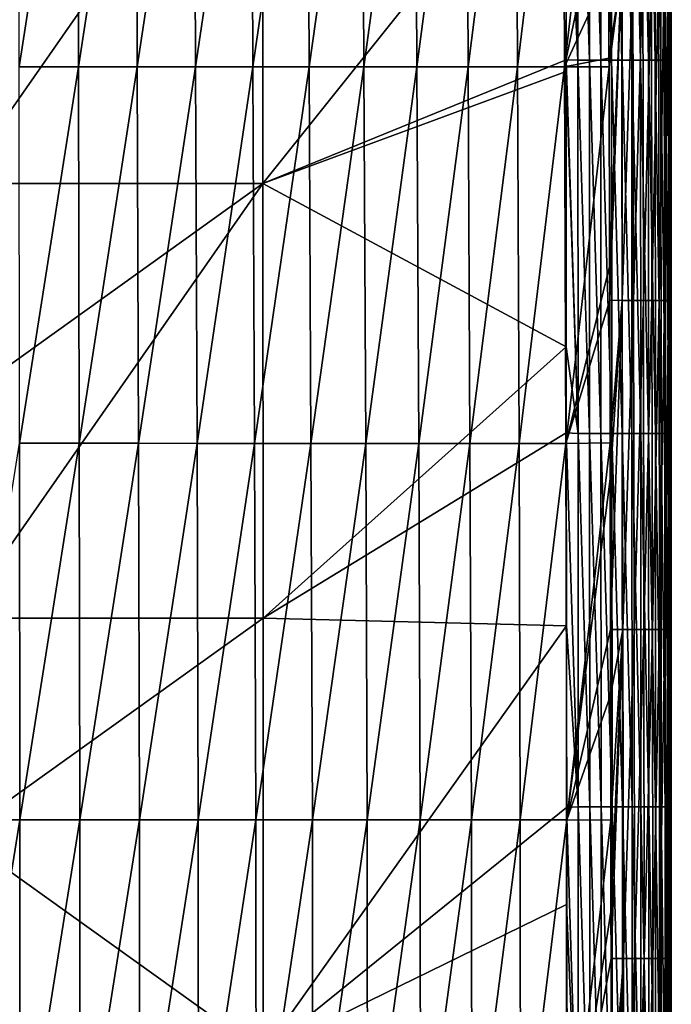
# Model space of a CAD drawing. Header units: metres. Extents: x -24 to 72, y -247 to 22.
# Tile 354 of 573: x 1 to 16, y -82 to -60. Entities that reach past the tile are written whole.
import ezdxf

# ---------------------------------------------------------------- set-up
doc = ezdxf.new("R2010")
doc.units = ezdxf.units.M
doc.layers.add('solid_509589_MEDIA_SW0001', color=7, linetype='CONTINUOUS')

msp = doc.modelspace()

# ---------------------------------------------------------------- linework, layer by layer
at = {"layer": 'solid_509589_MEDIA_SW0001'}
for points in [[(1.290001, -53.118122, 275.457947), (2.573572, -53.118176, 275.549438), (1.299189, -61.31773, 275.59729)], [(2.573572, -53.118176, 275.549438), (2.590058, -61.317814, 275.685333), (1.299189, -61.31773, 275.59729)], [(2.573572, -53.118176, 275.549438), (3.849378, -53.118252, 275.71817), (2.590058, -61.317814, 275.685333)], [(3.849378, -53.118252, 275.71817), (3.872452, -61.317932, 275.849426), (2.590058, -61.317814, 275.685333)], [(3.849378, -53.118252, 275.71817), (5.112403, -53.118351, 275.964142), (3.872452, -61.317932, 275.849426)], [(5.112403, -53.118351, 275.964142), (5.141073, -61.318073, 276.089935), (3.872452, -61.317932, 275.849426)], [(5.112403, -53.118351, 275.964142), (6.356853, -53.118458, 276.287079), (5.141073, -61.318073, 276.089935)], [(6.356853, -53.118458, 276.287079), (6.389879, -61.31823, 276.407257), (5.141073, -61.318073, 276.089935)], [(6.356853, -53.118458, 276.287079), (7.576838, -53.118568, 276.686646), (6.389879, -61.31823, 276.407257)], [(7.576838, -53.118568, 276.686646), (7.612782, -61.318386, 276.801575), (6.389879, -61.31823, 276.407257)], [(7.576838, -53.118568, 276.686646), (8.767056, -53.118675, 277.162292), (7.612782, -61.318386, 276.801575)], [(8.767056, -53.118675, 277.162292), (8.80433, -61.318531, 277.272949), (7.612782, -61.318386, 276.801575)], [(8.767056, -53.118675, 277.162292), (9.923135, -53.118771, 277.713196), (8.80433, -61.318531, 277.272949)], [(9.923135, -53.118771, 277.713196), (9.960071, -61.318649, 277.821075), (8.80433, -61.318531, 277.272949)], [(9.923135, -53.118771, 277.713196), (11.041173, -53.118847, 278.337952), (9.960071, -61.318649, 277.821075)], [(11.041173, -53.118847, 278.337952), (11.076091, -61.318729, 278.445038), (9.960071, -61.318649, 277.821075)], [(11.041173, -53.118847, 278.337952), (12.116964, -53.1189, 279.034424), (11.076091, -61.318729, 278.445038)], [(12.116964, -53.1189, 279.034424), (12.148254, -61.318771, 279.142853), (11.076091, -61.318729, 278.445038)], [(12.116964, -53.1189, 279.034424), (13.145786, -53.118927, 279.799561), (12.148254, -61.318771, 279.142853)], [(13.145786, -53.118927, 279.799561), (13.171997, -61.318768, 279.911652), (12.148254, -61.318771, 279.142853)], [(13.145786, -53.118927, 279.799561), (14.123593, -53.106255, 280.630371), (13.171997, -61.318768, 279.911652)], [(13.171997, -61.318768, 279.911652), (14.123593, -53.106255, 280.630371), (14.131503, -56.736973, 280.674927)], [(13.463432, -61.174965, 306.509064), (13.202106, -53.012001, 306.382141), (13.203522, -55.607529, 306.422302)], [(13.458491, -53.047054, 306.365784), (13.202106, -53.012001, 306.382141), (13.463432, -61.174965, 306.509064)], [(13.458491, -53.047054, 306.365784), (13.463432, -61.174965, 306.509064), (13.715672, -61.174992, 306.462769)], [(13.710967, -53.047073, 306.320129), (13.458491, -53.047054, 306.365784), (13.715672, -61.174992, 306.462769)], [(13.710967, -53.047073, 306.320129), (13.715672, -61.174992, 306.462769), (13.962151, -61.175014, 306.388306)], [(13.957705, -53.047092, 306.246307), (13.710967, -53.047073, 306.320129), (13.962151, -61.175014, 306.388306)], [(13.957705, -53.047092, 306.246307), (13.962151, -61.175014, 306.388306), (14.200175, -61.175037, 306.286713)], [(14.196012, -53.047112, 306.145294), (13.957705, -53.047092, 306.246307), (14.200175, -61.175037, 306.286713)], [(14.196012, -53.047112, 306.145294), (14.200175, -61.175037, 306.286713), (14.426536, -61.17506, 306.159332)], [(14.422682, -53.047131, 306.018463), (14.196012, -53.047112, 306.145294), (14.426536, -61.17506, 306.159332)], [(14.422682, -53.047131, 306.018463), (14.426536, -61.17506, 306.159332), (14.637836, -61.175083, 306.007751)], [(14.634314, -53.04715, 305.867401), (14.422682, -53.047131, 306.018463), (14.637836, -61.175083, 306.007751)], [(14.634314, -53.04715, 305.867401), (14.637836, -61.175083, 306.007751), (14.830816, -61.175106, 305.833801)], [(14.827652, -53.047165, 305.693909), (14.634314, -53.04715, 305.867401), (14.830816, -61.175106, 305.833801)], [(14.827652, -53.047165, 305.693909), (14.830816, -61.175106, 305.833801), (15.002684, -61.175125, 305.639496)], [(14.999901, -53.04718, 305.500061), (14.827652, -53.047165, 305.693909), (15.002684, -61.175125, 305.639496)], [(14.999901, -53.04718, 305.500061), (15.002684, -61.175125, 305.639496), (15.151312, -61.175144, 305.427063)], [(15.148934, -53.047195, 305.287994), (14.999901, -53.04718, 305.500061), (15.151312, -61.175144, 305.427063)], [(15.148934, -53.047195, 305.287994), (15.151312, -61.175144, 305.427063), (15.275138, -61.175163, 305.199005)], [(15.27319, -53.047211, 305.060272), (15.148934, -53.047195, 305.287994), (15.275138, -61.175163, 305.199005)], [(15.27319, -53.047211, 305.060272), (15.275138, -61.175163, 305.199005), (15.372937, -61.175179, 304.958221)], [(15.371442, -53.047226, 304.819794), (15.27319, -53.047211, 305.060272), (15.372937, -61.175179, 304.958221)], [(15.371442, -53.047226, 304.819794), (15.372937, -61.175179, 304.958221), (15.443622, -61.175194, 304.708191)], [(15.442602, -53.047241, 304.569977), (15.371442, -53.047226, 304.819794), (15.443622, -61.175194, 304.708191)], [(15.442602, -53.047241, 304.569977), (15.443622, -61.175194, 304.708191), (15.486214, -61.175209, 304.452423)], [(15.485693, -53.047253, 304.314453), (15.442602, -53.047241, 304.569977), (15.486214, -61.175209, 304.452423)], [(15.485693, -53.047253, 304.314453), (15.486214, -61.175209, 304.452423), (15.5, -61.162941, 304.193512)], [(15.5, -60.240269, 304.174652), (15.485693, -53.047253, 304.314453), (15.5, -61.162941, 304.193512)], [(6.602262, -54.39315, 306.466614), (0, -59.126396, 306.547272), (0, -63.859627, 306.628784)], [(6.607473, -63.859356, 306.656799), (6.602262, -54.39315, 306.466614), (0, -63.859627, 306.628784)], [(13.203522, -55.607529, 306.422302), (6.602262, -54.39315, 306.466614), (6.607473, -63.859356, 306.656799)], [(13.207271, -61.169189, 306.526489), (13.203522, -55.607529, 306.422302), (6.607473, -63.859356, 306.656799)], [(13.463432, -61.174965, 306.509064), (13.203522, -55.607529, 306.422302), (13.207271, -61.169189, 306.526489)], [(15.462359, -62.031956, 294.084747), (15.481081, -56.330612, 293.958252), (15.479654, -62.005627, 299.134644)], [(15.483305, -56.348267, 288.888458), (15.481081, -56.330612, 293.958252), (15.462359, -62.031956, 294.084747)], [(15.46684, -62.058479, 289.015289), (15.483305, -56.348267, 288.888458), (15.462359, -62.031956, 294.084747)], [(15.5, -59.227581, 283.854797), (15.483305, -56.348267, 288.888458), (15.46684, -62.058479, 289.015289)], [(15.479654, -62.005627, 299.134644), (15.489787, -56.313053, 299.019196), (15.5, -61.162941, 304.193512)], [(15.481081, -56.330612, 293.958252), (15.489787, -56.313053, 299.019196), (15.479654, -62.005627, 299.134644)], [(15.489787, -56.313053, 299.019196), (15.5, -60.240269, 304.174652), (15.5, -61.162941, 304.193512)], [(13.171997, -61.318768, 279.911652), (14.131503, -56.736973, 280.674927), (14.137836, -59.222008, 280.712616)], [(13.171997, -61.318768, 279.911652), (14.137836, -59.222008, 280.712616), (14.143041, -61.132275, 280.745056)], [(14.143041, -61.132275, 280.745056), (14.137836, -59.222008, 280.712616), (14.412085, -59.246738, 280.989014)], [(14.143554, -61.316818, 280.748322), (14.143041, -61.132275, 280.745056), (14.412085, -59.246738, 280.989014)], [(14.155907, -65.668488, 280.832245), (14.143554, -61.316818, 280.748322), (14.412085, -59.246738, 280.989014)], [(14.155907, -65.668488, 280.832245), (14.412085, -59.246738, 280.989014), (14.15798, -66.400818, 280.847443)], [(14.412085, -59.246738, 280.989014), (14.430091, -66.409714, 281.125916), (14.15798, -66.400818, 280.847443)], [(14.412085, -59.246738, 280.989014), (14.659525, -59.246716, 281.289673), (14.430091, -66.409714, 281.125916)], [(14.659525, -59.246716, 281.289673), (14.675367, -66.409668, 281.428986), (14.430091, -66.409714, 281.125916)], [(14.659525, -59.246716, 281.289673), (14.878656, -59.246696, 281.613251), (14.675367, -66.409668, 281.428986)], [(14.878656, -59.246696, 281.613251), (14.892282, -66.40963, 281.755035), (14.675367, -66.409668, 281.428986)], [(14.878656, -59.246696, 281.613251), (15.067421, -59.246674, 281.957031), (14.892282, -66.40963, 281.755035)], [(15.067421, -59.246674, 281.957031), (15.078792, -66.409584, 282.101318), (14.892282, -66.40963, 281.755035)], [(15.067421, -59.246674, 281.957031), (15.223747, -59.246647, 282.317657), (15.078792, -66.409584, 282.101318)], [(15.223747, -59.246647, 282.317657), (15.232838, -66.409538, 282.464447), (15.078792, -66.409584, 282.101318)], [(15.223747, -59.246647, 282.317657), (15.345991, -59.24662, 282.691315), (15.232838, -66.409538, 282.464447)], [(15.345991, -59.24662, 282.691315), (15.352791, -66.409485, 282.840637), (15.232838, -66.409538, 282.464447)], [(15.345991, -59.24662, 282.691315), (15.433103, -59.246593, 283.074188), (15.352791, -66.409485, 282.840637)], [(15.433103, -59.246593, 283.074188), (15.437614, -66.409439, 283.226074), (15.352791, -66.409485, 282.840637)], [(15.433103, -59.246593, 283.074188), (15.484516, -59.246563, 283.462952), (15.437614, -66.409439, 283.226074)], [(15.484516, -59.246563, 283.462952), (15.486756, -66.409386, 283.61734), (15.437614, -66.409439, 283.226074)], [(15.5, -60.380432, 283.877472), (15.5, -59.227581, 283.854797), (15.46684, -62.058479, 289.015289)], [(15.484516, -59.246563, 283.462952), (15.5, -59.227581, 283.854797), (15.486756, -66.409386, 283.61734)], [(15.486756, -66.409386, 283.61734), (15.5, -59.227581, 283.854797), (15.5, -60.380432, 283.877472)], [(15.5, -64.674271, 283.970978), (15.5, -60.380432, 283.877472), (15.46684, -62.058479, 289.015289)], [(15.486756, -66.409386, 283.61734), (15.5, -60.380432, 283.877472), (15.5, -64.674271, 283.970978)], [(13.207454, -61.419033, 306.531647), (13.207271, -61.169189, 306.526489), (6.607473, -63.859356, 306.656799)], [(13.171997, -61.318768, 279.911652), (14.143041, -61.132275, 280.745056), (14.143554, -61.316818, 280.748322)], [(13.469199, -69.302536, 306.691559), (13.207271, -61.169189, 306.526489), (13.207454, -61.419033, 306.531647)], [(13.463432, -61.174965, 306.509064), (13.207271, -61.169189, 306.526489), (13.469199, -69.302536, 306.691559)], [(13.463432, -61.174965, 306.509064), (13.469199, -69.302536, 306.691559), (13.721164, -69.302559, 306.645691)], [(13.715672, -61.174992, 306.462769), (13.463432, -61.174965, 306.509064), (13.721164, -69.302559, 306.645691)], [(13.715672, -61.174992, 306.462769), (13.721164, -69.302559, 306.645691), (13.967339, -69.302582, 306.571716)], [(13.962151, -61.175014, 306.388306), (13.715672, -61.174992, 306.462769), (13.967339, -69.302582, 306.571716)], [(13.962151, -61.175014, 306.388306), (13.967339, -69.302582, 306.571716), (14.205031, -69.302597, 306.470612)], [(14.200175, -61.175037, 306.286713), (13.962151, -61.175014, 306.388306), (14.205031, -69.302597, 306.470612)], [(14.200175, -61.175037, 306.286713), (14.205031, -69.302597, 306.470612), (14.431033, -69.30262, 306.343719)], [(14.426536, -61.17506, 306.159332), (14.200175, -61.175037, 306.286713), (14.431033, -69.30262, 306.343719)], [(14.426536, -61.17506, 306.159332), (14.431033, -69.30262, 306.343719), (14.641944, -69.302635, 306.192657)], [(14.637836, -61.175083, 306.007751), (14.426536, -61.17506, 306.159332), (14.641944, -69.302635, 306.192657)], [(14.637836, -61.175083, 306.007751), (14.641944, -69.302635, 306.192657), (14.834508, -69.30265, 306.019226)], [(14.830816, -61.175106, 305.833801), (14.637836, -61.175083, 306.007751), (14.834508, -69.30265, 306.019226)], [(14.830816, -61.175106, 305.833801), (14.834508, -69.30265, 306.019226), (15.005931, -69.302666, 305.82547)], [(15.002684, -61.175125, 305.639496), (14.830816, -61.175106, 305.833801), (15.005931, -69.302666, 305.82547)], [(15.002684, -61.175125, 305.639496), (15.005931, -69.302666, 305.82547), (15.154086, -69.302681, 305.613586)], [(15.151312, -61.175144, 305.427063), (15.002684, -61.175125, 305.639496), (15.154086, -69.302681, 305.613586)], [(15.151312, -61.175144, 305.427063), (15.154086, -69.302681, 305.613586), (15.277411, -69.302696, 305.386108)], [(15.275138, -61.175163, 305.199005), (15.151312, -61.175144, 305.427063), (15.277411, -69.302696, 305.386108)], [(15.275138, -61.175163, 305.199005), (15.277411, -69.302696, 305.386108), (15.374682, -69.302704, 305.145935)], [(15.372937, -61.175179, 304.958221), (15.275138, -61.175163, 305.199005), (15.374682, -69.302704, 305.145935)], [(15.372937, -61.175179, 304.958221), (15.374682, -69.302704, 305.145935), (15.444812, -69.302719, 304.896515)], [(15.443622, -61.175194, 304.708191), (15.372937, -61.175179, 304.958221), (15.444812, -69.302719, 304.896515)], [(15.443622, -61.175194, 304.708191), (15.444812, -69.302719, 304.896515), (15.486821, -69.302727, 304.641388)], [(15.486214, -61.175209, 304.452423), (15.443622, -61.175194, 304.708191), (15.486821, -69.302727, 304.641388)], [(15.479654, -62.005627, 299.134644), (15.5, -61.162941, 304.193512), (15.5, -64.967194, 304.277802)], [(15.5, -64.967194, 304.277802), (15.5, -61.162941, 304.193512), (15.486214, -61.175209, 304.452423)], [(15.486214, -61.175209, 304.452423), (15.486821, -69.302727, 304.641388), (15.5, -69.298218, 304.38327)], [(15.5, -68.796593, 304.370697), (15.486214, -61.175209, 304.452423), (15.5, -69.298218, 304.38327)], [(15.5, -68.796593, 304.370697), (15.5, -64.967194, 304.277802), (15.486214, -61.175209, 304.452423)], [(1.299189, -61.31773, 275.59729), (2.590058, -61.317814, 275.685333), (1.308836, -69.517326, 275.737549)], [(2.590058, -61.317814, 275.685333), (2.608162, -69.517418, 275.824432), (1.308836, -69.517326, 275.737549)], [(2.590058, -61.317814, 275.685333), (3.872452, -61.317932, 275.849426), (2.608162, -69.517418, 275.824432)], [(3.872452, -61.317932, 275.849426), (3.89822, -69.517548, 275.987396), (2.608162, -69.517418, 275.824432)], [(3.872452, -61.317932, 275.849426), (5.141073, -61.318073, 276.089935), (3.89822, -69.517548, 275.987396)], [(5.141073, -61.318073, 276.089935), (5.173382, -69.5177, 276.22702), (3.89822, -69.517548, 275.987396)], [(5.141073, -61.318073, 276.089935), (6.389879, -61.31823, 276.407257), (5.173382, -69.5177, 276.22702)], [(6.389879, -61.31823, 276.407257), (6.427317, -69.51786, 276.543945), (5.173382, -69.5177, 276.22702)], [(6.389879, -61.31823, 276.407257), (7.612782, -61.318386, 276.801575), (6.427317, -69.51786, 276.543945)], [(7.612782, -61.318386, 276.801575), (7.653698, -69.518013, 276.93869), (6.427317, -69.51786, 276.543945)], [(13.211928, -67.413589, 306.664307), (13.207454, -61.419033, 306.531647), (6.607473, -63.859356, 306.656799)], [(7.612782, -61.318386, 276.801575), (8.80433, -61.318531, 277.272949), (7.653698, -69.518013, 276.93869)], [(8.80433, -61.318531, 277.272949), (8.846898, -69.518143, 277.41153), (7.653698, -69.518013, 276.93869)], [(8.80433, -61.318531, 277.272949), (9.960071, -61.318649, 277.821075), (8.846898, -69.518143, 277.41153)], [(9.960071, -61.318649, 277.821075), (10.002361, -69.518234, 277.962433), (8.846898, -69.518143, 277.41153)], [(9.960071, -61.318649, 277.821075), (11.076091, -61.318729, 278.445038), (10.002361, -69.518234, 277.962433)], [(11.076091, -61.318729, 278.445038), (11.116154, -69.518288, 278.590546), (10.002361, -69.518234, 277.962433)], [(11.076091, -61.318729, 278.445038), (12.148254, -61.318771, 279.142853), (11.116154, -69.518288, 278.590546)], [(12.148254, -61.318771, 279.142853), (12.184217, -69.51828, 279.294037), (11.116154, -69.518288, 278.590546)], [(12.148254, -61.318771, 279.142853), (13.171997, -61.318768, 279.911652), (12.184217, -69.51828, 279.294037)], [(13.171997, -61.318768, 279.911652), (13.202168, -69.518211, 280.069946), (12.184217, -69.51828, 279.294037)], [(13.171997, -61.318768, 279.911652), (14.143554, -61.316818, 280.748322), (13.202168, -69.518211, 280.069946)], [(13.202168, -69.518211, 280.069946), (14.143554, -61.316818, 280.748322), (14.155907, -65.668488, 280.832245)], [(13.469199, -69.302536, 306.691559), (13.207454, -61.419033, 306.531647), (13.211928, -67.413589, 306.664307)], [(15.442186, -67.733063, 294.238098), (15.462359, -62.031956, 294.084747), (15.468723, -67.697968, 299.277832)], [(15.46684, -62.058479, 289.015289), (15.462359, -62.031956, 294.084747), (15.442186, -67.733063, 294.238098)], [(15.449123, -67.768478, 289.16687), (15.46684, -62.058479, 289.015289), (15.442186, -67.733063, 294.238098)], [(15.5, -64.674271, 283.970978), (15.46684, -62.058479, 289.015289), (15.449123, -67.768478, 289.16687)], [(15.462359, -62.031956, 294.084747), (15.479654, -62.005627, 299.134644), (15.468723, -67.697968, 299.277832)], [(15.468723, -67.697968, 299.277832), (15.479654, -62.005627, 299.134644), (15.5, -64.967194, 304.277802)], [(6.607473, -63.859356, 306.656799), (0, -68.592857, 306.710266), (0, -73.326088, 306.791779)], [(6.612854, -73.3255, 306.853943), (6.607473, -63.859356, 306.656799), (0, -73.326088, 306.791779)], [(6.607473, -63.859356, 306.656799), (0, -63.859627, 306.628784), (0, -68.592857, 306.710266)], [(13.211928, -67.413589, 306.664307), (6.607473, -63.859356, 306.656799), (6.612854, -73.3255, 306.853943)], [(15.5, -66.406471, 284.011963), (15.5, -64.674271, 283.970978), (15.449123, -67.768478, 289.16687)], [(15.486756, -66.409386, 283.61734), (15.5, -64.674271, 283.970978), (15.5, -66.406471, 284.011963)], [(15.468723, -67.697968, 299.277832), (15.5, -64.967194, 304.277802), (15.5, -68.796593, 304.370697)], [(13.202168, -69.518211, 280.069946), (14.155907, -65.668488, 280.832245), (14.15798, -66.400818, 280.847443)], [(13.202168, -69.518211, 280.069946), (14.15798, -66.400818, 280.847443), (14.166514, -69.50795, 280.914734)], [(14.166514, -69.50795, 280.914734), (14.15798, -66.400818, 280.847443), (14.430091, -66.409714, 281.125916)], [(14.168556, -70.28862, 280.932251), (14.166514, -69.50795, 280.914734), (14.430091, -66.409714, 281.125916)], [(14.168556, -70.28862, 280.932251), (14.430091, -66.409714, 281.125916), (14.17644, -73.568855, 281.007751)], [(14.430091, -66.409714, 281.125916), (14.446613, -73.572464, 281.288391), (14.17644, -73.568855, 281.007751)], [(14.430091, -66.409714, 281.125916), (14.675367, -66.409668, 281.428986), (14.446613, -73.572464, 281.288391)], [(14.675367, -66.409668, 281.428986), (14.689907, -73.572403, 281.59375), (14.446613, -73.572464, 281.288391)], [(14.675367, -66.409668, 281.428986), (14.892282, -66.40963, 281.755035), (14.689907, -73.572403, 281.59375)], [(14.892282, -66.40963, 281.755035), (14.904791, -73.572342, 281.922089), (14.689907, -73.572403, 281.59375)], [(14.892282, -66.40963, 281.755035), (15.078792, -66.409584, 282.101318), (14.904791, -73.572342, 281.922089)], [(15.078792, -66.409584, 282.101318), (15.089231, -73.572273, 282.27066), (14.904791, -73.572342, 281.922089)], [(15.078792, -66.409584, 282.101318), (15.232838, -66.409538, 282.464447), (15.089231, -73.572273, 282.27066)], [(15.232838, -66.409538, 282.464447), (15.241184, -73.572212, 282.636108), (15.089231, -73.572273, 282.27066)], [(15.232838, -66.409538, 282.464447), (15.352791, -66.409485, 282.840637), (15.241184, -73.572212, 282.636108)], [(15.352791, -66.409485, 282.840637), (15.359035, -73.572144, 283.014587), (15.241184, -73.572212, 282.636108)], [(15.352791, -66.409485, 282.840637), (15.437614, -66.409439, 283.226074), (15.359035, -73.572144, 283.014587)], [(15.437614, -66.409439, 283.226074), (15.441758, -73.572075, 283.402283), (15.359035, -73.572144, 283.014587)], [(15.437614, -66.409439, 283.226074), (15.486756, -66.409386, 283.61734), (15.441758, -73.572075, 283.402283)], [(15.486756, -66.409386, 283.61734), (15.488814, -73.572006, 283.795776), (15.441758, -73.572075, 283.402283)], [(15.5, -69.006058, 284.075928), (15.5, -66.406471, 284.011963), (15.449123, -67.768478, 289.16687)], [(15.486756, -66.409386, 283.61734), (15.5, -66.406471, 284.011963), (15.488814, -73.572006, 283.795776)], [(15.488814, -73.572006, 283.795776), (15.5, -66.406471, 284.011963), (15.5, -69.006058, 284.075928)], [(13.213277, -69.286171, 306.708252), (13.211928, -67.413589, 306.664307), (6.612854, -73.3255, 306.853943)], [(13.469199, -69.302536, 306.691559), (13.211928, -67.413589, 306.664307), (13.213277, -69.286171, 306.708252)], [(15.424106, -73.434082, 294.402924), (15.442186, -67.733063, 294.238098), (15.458908, -73.390182, 299.434723)], [(15.449123, -67.768478, 289.16687), (15.442186, -67.733063, 294.238098), (15.424106, -73.434082, 294.402924)], [(15.442186, -67.733063, 294.238098), (15.468723, -67.697968, 299.277832), (15.458908, -73.390182, 299.434723)], [(15.458908, -73.390182, 299.434723), (15.468723, -67.697968, 299.277832), (15.5, -73.363838, 304.487274)], [(15.468723, -67.697968, 299.277832), (15.5, -69.298218, 304.38327), (15.5, -73.363838, 304.487274)], [(15.468723, -67.697968, 299.277832), (15.5, -68.796593, 304.370697), (15.5, -69.298218, 304.38327)], [(15.433273, -73.478386, 289.328583), (15.449123, -67.768478, 289.16687), (15.424106, -73.434082, 294.402924)], [(15.5, -69.006058, 284.075928), (15.449123, -67.768478, 289.16687), (15.433273, -73.478386, 289.328583)], [(15.5, -73.42157, 284.188751), (15.5, -69.006058, 284.075928), (15.433273, -73.478386, 289.328583)], [(15.488814, -73.572006, 283.795776), (15.5, -69.006058, 284.075928), (15.5, -73.42157, 284.188751)], [(13.216015, -73.49295, 306.808868), (13.213277, -69.286171, 306.708252), (6.612854, -73.3255, 306.853943)], [(13.47371, -77.43, 306.88678), (13.213277, -69.286171, 306.708252), (13.216015, -73.49295, 306.808868)], [(13.469199, -69.302536, 306.691559), (13.213277, -69.286171, 306.708252), (13.47371, -77.43, 306.88678)], [(13.469199, -69.302536, 306.691559), (13.47371, -77.43, 306.88678), (13.72546, -77.430016, 306.84198)], [(13.721164, -69.302559, 306.645691), (13.469199, -69.302536, 306.691559), (13.72546, -77.430016, 306.84198)], [(13.721164, -69.302559, 306.645691), (13.72546, -77.430016, 306.84198), (13.971398, -77.430023, 306.769043)], [(13.967339, -69.302582, 306.571716), (13.721164, -69.302559, 306.645691), (13.971398, -77.430023, 306.769043)], [(13.967339, -69.302582, 306.571716), (13.971398, -77.430023, 306.769043), (14.208831, -77.430038, 306.668976)], [(14.205031, -69.302597, 306.470612), (13.967339, -69.302582, 306.571716), (14.208831, -77.430038, 306.668976)], [(14.205031, -69.302597, 306.470612), (14.208831, -77.430038, 306.668976), (14.43455, -77.430046, 306.543121)], [(14.431033, -69.30262, 306.343719), (14.205031, -69.302597, 306.470612), (14.43455, -77.430046, 306.543121)], [(14.431033, -69.30262, 306.343719), (14.43455, -77.430046, 306.543121), (14.645159, -77.430054, 306.393097)], [(14.641944, -69.302635, 306.192657), (14.431033, -69.30262, 306.343719), (14.645159, -77.430054, 306.393097)], [(14.641944, -69.302635, 306.192657), (14.645159, -77.430054, 306.393097), (14.837397, -77.430061, 306.220703)], [(14.834508, -69.30265, 306.019226), (14.641944, -69.302635, 306.192657), (14.837397, -77.430061, 306.220703)], [(14.834508, -69.30265, 306.019226), (14.837397, -77.430061, 306.220703), (15.008471, -77.430069, 306.027954)], [(15.005931, -69.302666, 305.82547), (14.834508, -69.30265, 306.019226), (15.008471, -77.430069, 306.027954)], [(15.005931, -69.302666, 305.82547), (15.008471, -77.430069, 306.027954), (15.156256, -77.430077, 305.817108)], [(15.154086, -69.302681, 305.613586), (15.005931, -69.302666, 305.82547), (15.156256, -77.430077, 305.817108)], [(15.154086, -69.302681, 305.613586), (15.156256, -77.430077, 305.817108), (15.279189, -77.430077, 305.590637)], [(15.277411, -69.302696, 305.386108), (15.154086, -69.302681, 305.613586), (15.279189, -77.430077, 305.590637)], [(15.277411, -69.302696, 305.386108), (15.279189, -77.430077, 305.590637), (15.376047, -77.430084, 305.35144)], [(15.374682, -69.302704, 305.145935), (15.277411, -69.302696, 305.386108), (15.376047, -77.430084, 305.35144)], [(15.374682, -69.302704, 305.145935), (15.376047, -77.430084, 305.35144), (15.445742, -77.430084, 305.102997)], [(15.444812, -69.302719, 304.896515), (15.374682, -69.302704, 305.145935), (15.445742, -77.430084, 305.102997)], [(15.444812, -69.302719, 304.896515), (15.445742, -77.430084, 305.102997), (15.487296, -77.430084, 304.848877)], [(15.486821, -69.302727, 304.641388), (15.444812, -69.302719, 304.896515), (15.487296, -77.430084, 304.848877)], [(15.5, -73.363838, 304.487274), (15.5, -69.298218, 304.38327), (15.486821, -69.302727, 304.641388)], [(15.486821, -69.302727, 304.641388), (15.487296, -77.430084, 304.848877), (15.5, -77.431061, 304.591888)], [(15.5, -73.363838, 304.487274), (15.486821, -69.302727, 304.641388), (15.5, -77.431061, 304.591888)], [(1.308836, -69.517326, 275.737549), (1.31569, -77.716919, 275.878723), (0.004492, -77.718002, 275.867401)], [(1.308836, -69.517326, 275.737549), (2.608162, -69.517418, 275.824432), (1.31569, -77.716919, 275.878723)], [(2.608162, -69.517418, 275.824432), (2.621525, -77.717003, 275.966339), (1.31569, -77.716919, 275.878723)], [(2.608162, -69.517418, 275.824432), (3.89822, -69.517548, 275.987396), (2.621525, -77.717003, 275.966339)], [(3.89822, -69.517548, 275.987396), (3.9175, -77.717117, 276.130859), (2.621525, -77.717003, 275.966339)], [(3.89822, -69.517548, 275.987396), (5.173382, -69.5177, 276.22702), (3.9175, -77.717117, 276.130859)], [(5.173382, -69.5177, 276.22702), (5.197731, -77.717247, 276.372894), (3.9175, -77.717117, 276.130859)], [(5.173382, -69.5177, 276.22702), (6.427317, -69.51786, 276.543945), (5.197731, -77.717247, 276.372894)], [(6.427317, -69.51786, 276.543945), (6.455662, -77.717384, 276.693085), (5.197731, -77.717247, 276.372894)], [(6.427317, -69.51786, 276.543945), (7.653698, -69.518013, 276.93869), (6.455662, -77.717384, 276.693085)], [(7.653698, -69.518013, 276.93869), (7.684777, -77.717499, 277.091858), (6.455662, -77.717384, 276.693085)], [(7.653698, -69.518013, 276.93869), (8.846898, -69.518143, 277.41153), (7.684777, -77.717499, 277.091858)], [(8.846898, -69.518143, 277.41153), (8.879312, -77.71759, 277.56955), (7.684777, -77.717499, 277.091858)], [(8.846898, -69.518143, 277.41153), (10.002361, -69.518234, 277.962433), (8.879312, -77.71759, 277.56955)], [(10.002361, -69.518234, 277.962433), (10.034626, -77.717636, 278.125977), (8.879312, -77.71759, 277.56955)], [(10.002361, -69.518234, 277.962433), (11.116154, -69.518288, 278.590546), (10.034626, -77.717636, 278.125977)], [(11.116154, -69.518288, 278.590546), (11.146769, -77.717628, 278.760254), (10.034626, -77.717636, 278.125977)], [(11.116154, -69.518288, 278.590546), (12.184217, -69.51828, 279.294037), (11.146769, -77.717628, 278.760254)], [(12.184217, -69.51828, 279.294037), (12.211735, -77.717567, 279.470459), (11.146769, -77.717628, 278.760254)], [(12.184217, -69.51828, 279.294037), (13.202168, -69.518211, 280.069946), (12.211735, -77.717567, 279.470459)], [(13.202168, -69.518211, 280.069946), (13.225278, -77.717438, 280.253448), (12.211735, -77.717567, 279.470459)], [(13.202168, -69.518211, 280.069946), (14.166514, -69.50795, 280.914734), (13.225278, -77.717438, 280.253448)], [(13.225278, -77.717438, 280.253448), (14.166514, -69.50795, 280.914734), (14.168556, -70.28862, 280.932251)], [(13.225278, -77.717438, 280.253448), (14.168556, -70.28862, 280.932251), (14.17644, -73.568855, 281.007751)], [(6.612854, -73.3255, 306.853943), (0, -73.326088, 306.791779), (0, -78.059319, 306.873291)], [(6.615627, -82.791756, 307.038727), (6.612854, -73.3255, 306.853943), (0, -78.059319, 306.873291)], [(13.216015, -73.49295, 306.808868), (6.612854, -73.3255, 306.853943), (6.615627, -82.791756, 307.038727)], [(13.218001, -77.449966, 306.90329), (13.216015, -73.49295, 306.808868), (6.615627, -82.791756, 307.038727)], [(13.47371, -77.43, 306.88678), (13.216015, -73.49295, 306.808868), (13.218001, -77.449966, 306.90329)], [(15.41166, -79.135124, 294.563721), (15.424106, -73.434082, 294.402924), (15.452125, -79.082405, 299.591278)], [(15.433273, -73.478386, 289.328583), (15.424106, -73.434082, 294.402924), (15.41166, -79.135124, 294.563721)], [(15.42241, -79.188339, 289.485718), (15.433273, -73.478386, 289.328583), (15.41166, -79.135124, 294.563721)], [(15.5, -73.572548, 284.192657), (15.433273, -73.478386, 289.328583), (15.42241, -79.188339, 289.485718)], [(15.424106, -73.434082, 294.402924), (15.458908, -73.390182, 299.434723), (15.452125, -79.082405, 299.591278)], [(15.5, -73.572548, 284.192657), (15.5, -73.42157, 284.188751), (15.433273, -73.478386, 289.328583)], [(15.452125, -79.082405, 299.591278), (15.458908, -73.390182, 299.434723), (15.5, -77.569687, 304.595428)], [(15.458908, -73.390182, 299.434723), (15.5, -73.363838, 304.487274), (15.5, -77.431061, 304.591888)], [(15.458908, -73.390182, 299.434723), (15.5, -77.431061, 304.591888), (15.5, -77.569687, 304.595428)], [(15.488814, -73.572006, 283.795776), (15.5, -73.42157, 284.188751), (15.5, -73.572548, 284.192657)], [(13.225278, -77.717438, 280.253448), (14.17644, -73.568855, 281.007751), (14.179456, -75.011139, 281.041656)], [(14.179456, -75.011139, 281.041656), (14.17644, -73.568855, 281.007751), (14.446613, -73.572464, 281.288391)], [(14.184175, -77.725494, 281.105988), (14.179456, -75.011139, 281.041656), (14.446613, -73.572464, 281.288391)], [(14.186693, -79.717003, 281.153259), (14.184175, -77.725494, 281.105988), (14.446613, -73.572464, 281.288391)], [(14.186693, -79.717003, 281.153259), (14.446613, -73.572464, 281.288391), (14.187627, -80.733444, 281.177246)], [(14.446613, -73.572464, 281.288391), (14.456632, -80.735146, 281.459351), (14.187627, -80.733444, 281.177246)], [(14.446613, -73.572464, 281.288391), (14.689907, -73.572403, 281.59375), (14.456632, -80.735146, 281.459351)], [(14.689907, -73.572403, 281.59375), (14.698727, -80.735069, 281.766174), (14.456632, -80.735146, 281.459351)], [(14.689907, -73.572403, 281.59375), (14.904791, -73.572342, 281.922089), (14.698727, -80.735069, 281.766174)], [(14.904791, -73.572342, 281.922089), (14.912379, -80.735001, 282.095947), (14.698727, -80.735069, 281.766174)], [(14.904791, -73.572342, 281.922089), (15.089231, -73.572273, 282.27066), (14.912379, -80.735001, 282.095947)], [(15.089231, -73.572273, 282.27066), (15.095567, -80.734924, 282.445953), (14.912379, -80.735001, 282.095947)], [(15.089231, -73.572273, 282.27066), (15.241184, -73.572212, 282.636108), (15.095567, -80.734924, 282.445953)], [(15.241184, -73.572212, 282.636108), (15.246251, -80.73484, 282.812775), (15.095567, -80.734924, 282.445953)], [(15.241184, -73.572212, 282.636108), (15.359035, -73.572144, 283.014587), (15.246251, -80.73484, 282.812775)], [(15.359035, -73.572144, 283.014587), (15.362825, -80.734764, 283.192596), (15.246251, -80.73484, 282.812775)], [(15.359035, -73.572144, 283.014587), (15.441758, -73.572075, 283.402283), (15.362825, -80.734764, 283.192596)], [(15.441758, -73.572075, 283.402283), (15.444274, -80.73468, 283.581604), (15.362825, -80.734764, 283.192596)], [(15.5, -77.841232, 284.302338), (15.5, -73.572548, 284.192657), (15.42241, -79.188339, 289.485718)], [(15.441758, -73.572075, 283.402283), (15.488814, -73.572006, 283.795776), (15.444274, -80.73468, 283.581604)], [(15.488814, -73.572006, 283.795776), (15.490065, -80.734604, 283.976379), (15.444274, -80.73468, 283.581604)], [(15.488814, -73.572006, 283.795776), (15.5, -73.572548, 284.192657), (15.490065, -80.734604, 283.976379)], [(15.490065, -80.734604, 283.976379), (15.5, -73.572548, 284.192657), (15.5, -77.841232, 284.302338)], [(13.225278, -77.717438, 280.253448), (14.179456, -75.011139, 281.041656), (14.184175, -77.725494, 281.105988)], [(13.21874, -79.55896, 306.952454), (13.218001, -77.449966, 306.90329), (6.615627, -82.791756, 307.038727)], [(13.47371, -77.43, 306.88678), (13.218001, -77.449966, 306.90329), (13.474887, -85.557579, 307.068329)], [(13.474887, -85.557579, 307.068329), (13.218001, -77.449966, 306.90329), (13.21874, -79.55896, 306.952454)], [(13.47371, -77.43, 306.88678), (13.474887, -85.557579, 307.068329), (13.726581, -85.557587, 307.024658)], [(13.72546, -77.430016, 306.84198), (13.47371, -77.43, 306.88678), (13.726581, -85.557587, 307.024658)], [(13.72546, -77.430016, 306.84198), (13.726581, -85.557587, 307.024658), (13.972456, -85.557587, 306.95282)], [(13.971398, -77.430023, 306.769043), (13.72546, -77.430016, 306.84198), (13.972456, -85.557587, 306.95282)], [(13.971398, -77.430023, 306.769043), (13.972456, -85.557587, 306.95282), (14.209822, -85.557587, 306.853851)], [(14.208831, -77.430038, 306.668976), (13.971398, -77.430023, 306.769043), (14.209822, -85.557587, 306.853851)], [(14.208831, -77.430038, 306.668976), (14.209822, -85.557587, 306.853851), (14.435468, -85.557587, 306.729065)], [(14.43455, -77.430046, 306.543121), (14.208831, -77.430038, 306.668976), (14.435468, -85.557587, 306.729065)], [(14.43455, -77.430046, 306.543121), (14.435468, -85.557587, 306.729065), (14.645996, -85.557587, 306.580078)], [(14.645159, -77.430054, 306.393097), (14.43455, -77.430046, 306.543121), (14.645996, -85.557587, 306.580078)], [(14.645159, -77.430054, 306.393097), (14.645996, -85.557587, 306.580078), (14.838149, -85.557587, 306.408691)], [(14.837397, -77.430061, 306.220703), (14.645159, -77.430054, 306.393097), (14.838149, -85.557587, 306.408691)], [(14.837397, -77.430061, 306.220703), (14.838149, -85.557587, 306.408691), (15.009133, -85.557587, 306.21698)], [(15.008471, -77.430069, 306.027954), (14.837397, -77.430061, 306.220703), (15.009133, -85.557587, 306.21698)], [(15.008471, -77.430069, 306.027954), (15.009133, -85.557587, 306.21698), (15.156821, -85.557579, 306.00708)], [(15.156256, -77.430077, 305.817108), (15.008471, -77.430069, 306.027954), (15.156821, -85.557579, 306.00708)], [(15.156256, -77.430077, 305.817108), (15.156821, -85.557579, 306.00708), (15.279653, -85.557579, 305.781555)], [(15.279189, -77.430077, 305.590637), (15.156256, -77.430077, 305.817108), (15.279653, -85.557579, 305.781555)], [(15.279189, -77.430077, 305.590637), (15.279653, -85.557579, 305.781555), (15.376402, -85.557571, 305.543304)], [(15.376047, -77.430084, 305.35144), (15.279189, -77.430077, 305.590637), (15.376402, -85.557571, 305.543304)], [(15.376047, -77.430084, 305.35144), (15.376402, -85.557571, 305.543304), (15.445984, -85.557564, 305.295746)], [(15.445742, -77.430084, 305.102997), (15.376047, -77.430084, 305.35144), (15.445984, -85.557564, 305.295746)], [(15.445742, -77.430084, 305.102997), (15.445984, -85.557564, 305.295746), (15.48742, -85.557564, 305.042511)], [(15.487296, -77.430084, 304.848877), (15.445742, -77.430084, 305.102997), (15.48742, -85.557564, 305.042511)], [(15.452125, -79.082405, 299.591278), (15.5, -77.569687, 304.595428), (15.5, -81.576042, 304.694885)], [(15.487296, -77.430084, 304.848877), (15.48742, -85.557564, 305.042511), (15.5, -85.564529, 304.786469)], [(15.5, -81.576042, 304.694885), (15.487296, -77.430084, 304.848877), (15.5, -85.564529, 304.786469)], [(15.5, -77.569687, 304.595428), (15.5, -77.431061, 304.591888), (15.487296, -77.430084, 304.848877)], [(15.5, -81.576042, 304.694885), (15.5, -77.569687, 304.595428), (15.487296, -77.430084, 304.848877)], [(1.31569, -77.716919, 275.878723), (1.316497, -85.916504, 276.020782), (0.003794, -85.918556, 276.008636)], [(0.004492, -77.718002, 275.867401), (1.31569, -77.716919, 275.878723), (0.003794, -85.918556, 276.008636)], [(1.31569, -77.716919, 275.878723), (2.621525, -77.717003, 275.966339), (1.316497, -85.916504, 276.020782)], [(2.621525, -77.717003, 275.966339), (2.62379, -85.916573, 276.110657), (1.316497, -85.916504, 276.020782)], [(2.621525, -77.717003, 275.966339), (3.9175, -77.717117, 276.130859), (2.62379, -85.916573, 276.110657)], [(3.9175, -77.717117, 276.130859), (3.921113, -85.916656, 276.278656), (2.62379, -85.916573, 276.110657)], [(3.9175, -77.717117, 276.130859), (5.197731, -77.717247, 276.372894), (3.921113, -85.916656, 276.278656)], [(5.197731, -77.717247, 276.372894), (5.202523, -85.916748, 276.525177), (3.921113, -85.916656, 276.278656)], [(5.197731, -77.717247, 276.372894), (6.455662, -77.717384, 276.693085), (5.202523, -85.916748, 276.525177)], [(6.455662, -77.717384, 276.693085), (6.461409, -85.916832, 276.850555), (5.202523, -85.916748, 276.525177)], [(6.455662, -77.717384, 276.693085), (7.684777, -77.717499, 277.091858), (6.461409, -85.916832, 276.850555)], [(7.684777, -77.717499, 277.091858), (7.691209, -85.916901, 277.254974), (6.461409, -85.916832, 276.850555)], [(7.684777, -77.717499, 277.091858), (8.879312, -77.71759, 277.56955), (7.691209, -85.916901, 277.254974)], [(8.879312, -77.71759, 277.56955), (8.886123, -85.916939, 277.738434), (7.691209, -85.916901, 277.254974)], [(8.879312, -77.71759, 277.56955), (10.034626, -77.717636, 278.125977), (8.886123, -85.916939, 277.738434)], [(10.034626, -77.717636, 278.125977), (10.041487, -85.916939, 278.300446), (8.886123, -85.916939, 277.738434)], [(10.034626, -77.717636, 278.125977), (11.146769, -77.717628, 278.760254), (10.041487, -85.916939, 278.300446)], [(11.146769, -77.717628, 278.760254), (11.15334, -85.916893, 278.939911), (10.041487, -85.916939, 278.300446)], [(11.146769, -77.717628, 278.760254), (12.211735, -77.717567, 279.470459), (11.15334, -85.916893, 278.939911)], [(12.211735, -77.717567, 279.470459), (12.217689, -85.916786, 279.654572), (11.15334, -85.916893, 278.939911)], [(12.211735, -77.717567, 279.470459), (13.225278, -77.717438, 280.253448), (12.217689, -85.916786, 279.654572)], [(13.225278, -77.717438, 280.253448), (13.23031, -85.916626, 280.441254), (12.217689, -85.916786, 279.654572)], [(13.225278, -77.717438, 280.253448), (14.184175, -77.725494, 281.105988), (13.23031, -85.916626, 280.441254)], [(13.23031, -85.916626, 280.441254), (14.184175, -77.725494, 281.105988), (14.186693, -79.717003, 281.153259)], [(15.5, -80.735886, 284.374512), (15.5, -77.841232, 284.302338), (15.42241, -79.188339, 289.485718)], [(15.490065, -80.734604, 283.976379), (15.5, -77.841232, 284.302338), (15.5, -80.735886, 284.374512)], [(6.615627, -82.791756, 307.038727), (0, -78.059319, 306.873291), (0, -82.792549, 306.954773)], [(15.41166, -79.135124, 294.563721), (15.452125, -79.082405, 299.591278), (15.450289, -84.77475, 299.733398)], [(15.450289, -84.77475, 299.733398), (15.452125, -79.082405, 299.591278), (15.5, -81.576042, 304.694885)], [(15.408394, -84.836342, 294.705048), (15.41166, -79.135124, 294.563721), (15.450289, -84.77475, 299.733398)], [(15.42241, -79.188339, 289.485718), (15.41166, -79.135124, 294.563721), (15.408394, -84.836342, 294.705048)], [(15.419653, -84.898453, 289.623688), (15.42241, -79.188339, 289.485718), (15.408394, -84.836342, 294.705048)], [(15.5, -80.735886, 284.374512), (15.42241, -79.188339, 289.485718), (15.419653, -84.898453, 289.623688)], [(13.219228, -85.513443, 307.082306), (13.21874, -79.55896, 306.952454), (6.615627, -82.791756, 307.038727)], [(13.474887, -85.557579, 307.068329), (13.21874, -79.55896, 306.952454), (13.219228, -85.513443, 307.082306)], [(13.23031, -85.916626, 280.441254), (14.186693, -79.717003, 281.153259), (14.187627, -80.733444, 281.177246)], [(13.23031, -85.916626, 280.441254), (14.187627, -80.733444, 281.177246), (14.188721, -84.424667, 281.262878)], [(14.456632, -80.735146, 281.459351), (14.45513, -87.897896, 281.621796), (14.185928, -87.91024, 281.339966)], [(14.188011, -85.928574, 281.296692), (14.456632, -80.735146, 281.459351), (14.185928, -87.91024, 281.339966)], [(14.188721, -84.424667, 281.262878), (14.187627, -80.733444, 281.177246), (14.456632, -80.735146, 281.459351)], [(14.188011, -85.928574, 281.296692), (14.188721, -84.424667, 281.262878), (14.456632, -80.735146, 281.459351)], [(14.698727, -80.735069, 281.766174), (14.697409, -87.897827, 281.928558), (14.45513, -87.897896, 281.621796)], [(14.456632, -80.735146, 281.459351), (14.698727, -80.735069, 281.766174), (14.45513, -87.897896, 281.621796)], [(14.912379, -80.735001, 282.095947), (14.911249, -87.897751, 282.258209), (14.697409, -87.897827, 281.928558)], [(14.698727, -80.735069, 281.766174), (14.912379, -80.735001, 282.095947), (14.697409, -87.897827, 281.928558)], [(15.095567, -80.734924, 282.445953), (15.094626, -87.897675, 282.608032), (14.911249, -87.897751, 282.258209)], [(14.912379, -80.735001, 282.095947), (15.095567, -80.734924, 282.445953), (14.911249, -87.897751, 282.258209)], [(15.246251, -80.73484, 282.812775), (15.245502, -87.897598, 282.974609), (15.094626, -87.897675, 282.608032)], [(15.095567, -80.734924, 282.445953), (15.246251, -80.73484, 282.812775), (15.094626, -87.897675, 282.608032)], [(15.362825, -80.734764, 283.192596), (15.362267, -87.897522, 283.354156), (15.245502, -87.897598, 282.974609)], [(15.246251, -80.73484, 282.812775), (15.362825, -80.734764, 283.192596), (15.245502, -87.897598, 282.974609)], [(15.444274, -80.73468, 283.581604), (15.443904, -87.897446, 283.742828), (15.362267, -87.897522, 283.354156)], [(15.362825, -80.734764, 283.192596), (15.444274, -80.73468, 283.581604), (15.362267, -87.897522, 283.354156)], [(15.5, -82.185448, 284.409454), (15.5, -80.735886, 284.374512), (15.419653, -84.898453, 289.623688)], [(15.490065, -80.734604, 283.976379), (15.489882, -87.897369, 284.137268), (15.443904, -87.897446, 283.742828)], [(15.444274, -80.73468, 283.581604), (15.490065, -80.734604, 283.976379), (15.443904, -87.897446, 283.742828)], [(15.490065, -80.734604, 283.976379), (15.5, -80.735886, 284.374512), (15.489882, -87.897369, 284.137268)], [(15.489882, -87.897369, 284.137268), (15.5, -80.735886, 284.374512), (15.5, -82.185448, 284.409454)], [(15.450289, -84.77475, 299.733398), (15.5, -81.576042, 304.694885), (15.5, -85.564529, 304.786469)]]:
    msp.add_3dface(points, dxfattribs=at)

doc.saveas('drawing.dxf')
